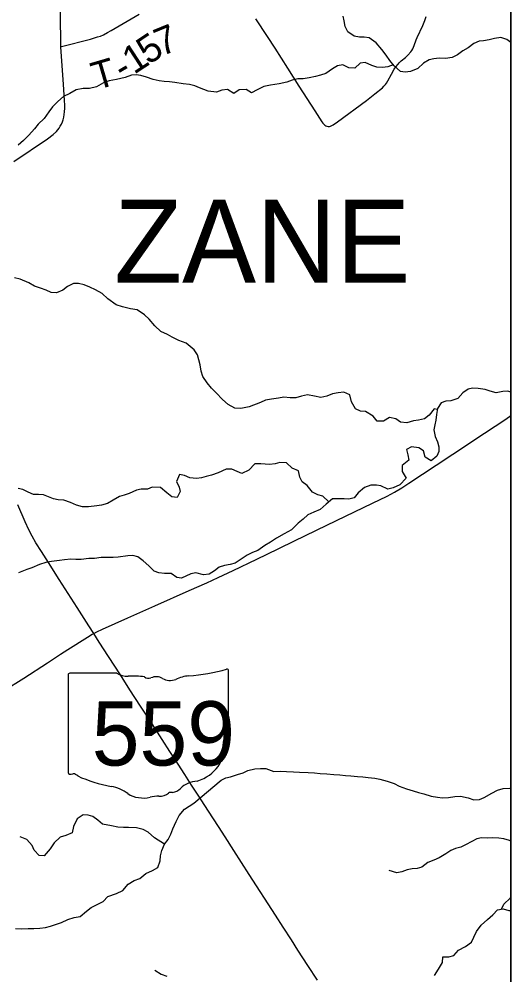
# Model space of a CAD drawing. Extents: x 0 to 1101, y 0 to 440.
# Drawn here: x 508.7 to 539, y 275.1 to 333.9 of the extents above; entities that cross this region are included whole.
import ezdxf

# ---------------------------------------------------------------- set-up
doc = ezdxf.new("R2010")
doc.units = 0
for name, color, linetype in [('GM_X_County_Road', 7, 'Continuous'), ('GM_X_Minor_River', 7, 'Continuous'), ('GM_X_State_Location', 7, 'Continuous'), ('GM_X_State_Route', 7, 'Continuous'), ('GM_X_State_Shield', 7, 'Continuous'), ('GM_X_Township_Road', 7, 'Continuous'), ('GM_X_Township_Road_Text', 7, 'Continuous'), ('GM_X_Township_Text', 7, 'Continuous'), ('SH_Cut_Line', 7, 'Continuous'), ('SH_Text', 7, 'Continuous')]:
    doc.layers.add(name, color=color, linetype=linetype)

msp = doc.modelspace()

# ---------------------------------------------------------------- linework, layer by layer
at = {"layer": 'GM_X_County_Road'}
msp.add_lwpolyline([(539, 244.322), (539, 402.783), (536.69, 402.914), (536.426, 402.929), (536.173, 402.942), (535.046, 402.998), (535.011, 403), (510.324, 404.394), (509.979, 404.414), (498.864, 405.041), (457.454, 407.541), (450.104, 407.972), (448.107, 408.104), (447.185, 397.096), (444.709, 367.542), (441.919, 334.219), (439.492, 305.784), (437.233, 279.3), (437.137, 278.176), (435.213, 255.629), (445.064, 254.562), (483.107, 250.705), (508.328, 247.799), (515.616, 246.993)], close=True, dxfattribs=at)
for points in [[(508.388, 325.162), (510.456, 326.564), (510.804, 326.819), (511.01, 327.012), (511.1, 327.11), (511.174, 327.22), (511.238, 327.327), (511.312, 327.467), (511.372, 327.594), (511.421, 327.727), (511.46, 327.89), (511.486, 328.063), (511.509, 328.225), (511.52, 328.437), (511.529, 328.634), (511.514, 328.906), (511.443, 329.93), (511.315, 331.618), (511.288, 332.219), (511.27, 332.641), (511.239, 335.083)], [(507.75, 292.578), (508.998, 293.364), (510.45, 294.308), (511.263, 294.836), (511.717, 295.128), (512.913, 295.886), (513.199, 296.059), (513.302, 296.113), (513.495, 296.214), (513.847, 296.382), (515.398, 297.067), (517.071, 297.802), (519.179, 298.747), (520.269, 299.23), (520.966, 299.545), (521.892, 299.986), (523.356, 300.684), (524.663, 301.322), (525.706, 301.821), (526.275, 302.098), (527.064, 302.478), (528.81, 303.321), (530.472, 304.122), (531.376, 304.567), (531.822, 304.803), (532.29, 305.076), (532.712, 305.351), (534.405, 306.475), (535.422, 307.138), (537.383, 308.432), (538.68, 309.303), (539, 309.516)]]:
    msp.add_lwpolyline(points, dxfattribs=at)
at = {"layer": 'GM_X_Minor_River'}
for points in [[(529.961, 332.816), (529.676, 332.809), (529.346, 332.871), (528.963, 333.138), (528.785, 333.46), (528.723, 333.825), (528.67, 334.11)], [(539, 332.489), (538.759, 332.661), (538.385, 332.791), (537.997, 332.74), (537.664, 332.643), (537.321, 332.58), (537.036, 332.561), (536.726, 332.429), (536.369, 332.162), (536.035, 331.973), (535.712, 331.727), (535.39, 331.561), (534.968, 331.5), (534.58, 331.528), (534.261, 331.487), (533.975, 331.423), (533.618, 331.212), (533.259, 330.876), (532.812, 330.701), (532.481, 330.66), (532.196, 330.699), (531.803, 331.046), (531.546, 331.38), (531.323, 331.714), (531.043, 332.048), (530.696, 332.475), (530.279, 332.765), (529.961, 332.816)], [(531.749, 331.116), (531.414, 330.984), (531.083, 330.955), (530.741, 330.971), (530.435, 331.078), (530.028, 331.255), (529.708, 331.203), (529.395, 330.912), (529.008, 330.929), (528.646, 331.117), (528.314, 331.053), (528.004, 330.865), (527.6, 330.586), (527.268, 330.466), (526.97, 330.402), (526.581, 330.317), (526.215, 330.243), (525.885, 330.248), (525.53, 330.162), (525.198, 330.042), (524.729, 329.935), (524.203, 329.864), (523.791, 329.767), (523.378, 329.58), (523.033, 329.392), (522.694, 329.602), (522.26, 329.563), (521.938, 329.34), (521.543, 329.597), (521.188, 329.545), (520.867, 329.436), (520.344, 329.49), (519.823, 329.703), (519.528, 329.821), (519.199, 329.895), (518.812, 329.946), (518.3, 330.022), (517.981, 330.061), (517.64, 330.089), (517.344, 330.128), (516.958, 330.202), (516.55, 330.356), (516.198, 330.464), (515.913, 330.491), (515.628, 330.473), (515.238, 330.331), (514.7, 330.214), (514.254, 330.13), (513.899, 329.999), (513.474, 329.766), (513.05, 329.648), (512.651, 329.654), (512.216, 329.57), (511.825, 329.348), (511.446, 329.16), (511.088, 328.847), (510.763, 328.522), (510.542, 328.218), (510.251, 327.813), (509.88, 327.465), (509.659, 327.173), (509.311, 326.791), (508.987, 326.455), (508.651, 326.164)], [(534.462, 309.888), (534.276, 309.927), (533.962, 309.545), (533.673, 309.31), (533.319, 309.247), (533.01, 309.195), (532.598, 309.076), (532.2, 309.116), (531.906, 309.314), (531.532, 309.399), (531.152, 309.177), (530.764, 309.183), (530.518, 309.483), (530.044, 309.763), (529.737, 309.79), (529.42, 309.943), (529.187, 310.368), (529.08, 310.791), (528.717, 310.955), (528.363, 310.915), (528.021, 310.864), (527.653, 310.71), (527.287, 310.636), (526.901, 310.721), (526.481, 310.807), (526.103, 310.71), (525.759, 310.613), (525.406, 310.619), (525.019, 310.659), (524.687, 310.595), (524.265, 310.522), (523.888, 310.471), (523.577, 310.328), (522.889, 310.065), (522.375, 309.959), (521.987, 309.976), (521.592, 310.199), (521.232, 310.512), (520.851, 310.916), (520.559, 311.205), (520.302, 311.528), (520.034, 311.93), (519.925, 312.25), (519.852, 312.639), (519.777, 312.947), (519.69, 313.267), (519.501, 313.577), (519.006, 313.983), (518.553, 314.15), (518.145, 314.338), (517.851, 314.502), (517.433, 314.702), (517.073, 315.038), (516.715, 315.453), (516.423, 315.731), (515.971, 316.022), (515.562, 316.097), (515.085, 316.207), (514.688, 316.338), (514.181, 316.699), (513.821, 317.034), (513.414, 317.268), (513.075, 317.433), (512.723, 317.564), (512.36, 317.649), (512.052, 317.642), (511.696, 317.466), (511.396, 317.243), (511.005, 317.066), (510.687, 317.106), (510.381, 317.247), (510.018, 317.355), (509.667, 317.486), (509.316, 317.685), (508.773, 317.909), (508.421, 317.994)], [(539, 310.971), (538.819, 311.02), (538.499, 311.002), (538.087, 310.917), (537.713, 311.025), (537.407, 311.121), (536.974, 311.184), (536.644, 311.212), (536.358, 311.148), (536.036, 310.925), (535.734, 310.566), (535.31, 310.435), (534.99, 310.417), (534.703, 310.296), (534.47, 309.947), (534.419, 309.584), (534.368, 309.243), (534.317, 308.948), (534.244, 308.641), (534.329, 308.242), (534.483, 307.898), (534.57, 307.601), (534.554, 307.316), (534.447, 307.022), (534.089, 306.731)], [(534.089, 306.731), (533.728, 306.964), (533.62, 307.353), (533.326, 307.54), (532.883, 307.603), (532.561, 307.426), (532.658, 307.094), (532.71, 306.775), (532.295, 306.451), (532.3, 306.087), (532.544, 305.662), (532.15, 305.258), (531.749, 305.07), (531.417, 304.984), (530.998, 305.195), (530.714, 305.245), (530.383, 305.227), (529.982, 305.097), (529.601, 304.773), (529.356, 304.458), (529.025, 304.383), (528.74, 304.387), (528.421, 304.403), (528.021, 304.387), (527.618, 304.074), (527.247, 303.738), (526.857, 303.573), (526.501, 303.408), (526.212, 303.151), (525.889, 302.905), (525.483, 302.479), (525.035, 302.235), (524.563, 301.969), (524.184, 301.736), (523.838, 301.525), (523.423, 301.224), (523.079, 301.092), (522.746, 300.927), (522.319, 300.637), (522.02, 300.426), (521.699, 300.362), (521.368, 300.288), (521.035, 300.19), (520.735, 299.956), (520.413, 299.767), (520.07, 299.716), (519.594, 299.837), (519.285, 299.773), (518.71, 299.509), (518.415, 299.547), (518.065, 299.803), (517.666, 299.809), (517.325, 299.837), (517.019, 299.945), (516.705, 300.28), (516.356, 300.581), (516.029, 300.825), (515.711, 300.898), (515.403, 300.88), (514.82, 300.798), (514.501, 300.78), (514.09, 300.787), (513.771, 300.78), (513.36, 300.73), (513.006, 300.712), (512.538, 300.663), (512.207, 300.668), (511.9, 300.684), (511.511, 300.644), (511.191, 300.593), (510.712, 300.543), (510.346, 300.469), (509.968, 300.35), (509.497, 300.152), (509.187, 300.043), (508.671, 299.835)], [(527.782, 304.201), (527.409, 304.555), (527.102, 304.64), (526.774, 304.815), (526.45, 305.207), (526.134, 305.44), (525.991, 305.738), (525.928, 306.126), (525.532, 306.28), (525.184, 306.615), (524.774, 306.633), (524.487, 306.557), (524.133, 306.517), (523.598, 306.548), (523.222, 306.554), (522.851, 306.15), (522.437, 305.963), (522.131, 306.081), (521.803, 306.211), (521.472, 306.228), (520.979, 305.996), (520.554, 305.855), (520.234, 305.769), (519.936, 305.682), (519.628, 305.653), (519.229, 305.682), (518.901, 305.835), (518.583, 305.897), (518.405, 305.455), (518.559, 305.123), (518.623, 304.837), (518.435, 304.487), (518.116, 304.515), (517.812, 304.759), (517.419, 305.084), (516.906, 305.103), (516.619, 304.982), (516.232, 304.999), (515.934, 304.924), (515.498, 304.726), (515.188, 304.628), (514.902, 304.53), (514.511, 304.32), (514.154, 304.109), (513.776, 304.001), (513.49, 303.972), (512.976, 303.9), (512.623, 303.894), (512.248, 304.014), (511.875, 304.179), (511.466, 304.31), (511.125, 304.327), (510.818, 304.389), (510.206, 304.649), (509.91, 304.665), (509.591, 304.658), (509.262, 304.8), (508.934, 304.976), (508.65, 305.026)], [(519.462, 285.656), (521.16, 287.087), (521.447, 287.219), (521.733, 287.283), (522.157, 287.425), (522.501, 287.533), (522.799, 287.665), (523.223, 287.773), (523.577, 287.801), (523.896, 287.797), (524.406, 287.607), (524.828, 287.623), (525.181, 287.618), (525.614, 287.6), (525.979, 287.56), (526.503, 287.541), (526.901, 287.523), (527.243, 287.495), (527.664, 287.466), (528.097, 287.425), (528.461, 287.397), (528.814, 287.369), (529.133, 287.353), (529.554, 287.312), (529.884, 287.285), (530.214, 287.246), (530.613, 287.194), (530.931, 287.144), (531.385, 287.012), (531.805, 286.88), (532.121, 286.705), (532.574, 286.539), (532.972, 286.419), (533.312, 286.311), (533.641, 286.227), (534.095, 286.095), (534.47, 286.021), (534.789, 285.993), (535.154, 286.011), (535.554, 286.073), (535.896, 286.091), (536.362, 285.981), (536.713, 285.874), (537.056, 285.891), (537.354, 286.001), (537.825, 286.278), (538.182, 286.466), (538.525, 286.564), (538.902, 286.581), (539, 286.565)], [(508.486, 277.954), (508.861, 277.923), (509.26, 277.948), (509.624, 277.952), (509.976, 277.967), (510.33, 278.004), (510.65, 278.089), (510.959, 278.185), (511.315, 278.325), (511.706, 278.51), (512.095, 278.627), (512.472, 278.688), (512.866, 279.01), (513.155, 279.243), (513.524, 279.429), (513.891, 279.604), (514.183, 279.917), (514.71, 280.099), (515.089, 280.285), (515.417, 280.677), (515.786, 280.909), (516.152, 281.026), (516.523, 281.326), (516.925, 281.511), (517.259, 281.71), (517.393, 282.106), (517.423, 282.414), (517.498, 282.743), (517.655, 283.139), (517.889, 283.431), (518.055, 283.758), (518.176, 284.075), (518.38, 284.527), (518.559, 284.911), (518.886, 285.292), (519.462, 285.656)], [(517.655, 283.139), (517.049, 283.529), (516.648, 283.869), (516.344, 284.047), (515.949, 284.147), (515.449, 284.169), (515.141, 284.165), (514.789, 284.184), (514.393, 284.272), (513.849, 284.364), (513.548, 284.611), (513.257, 284.834), (512.963, 284.932), (512.657, 284.95), (512.275, 284.696), (512.049, 284.233), (511.972, 283.835), (511.593, 283.661), (511.238, 283.577), (510.867, 283.22), (510.619, 282.849), (510.246, 282.424), (509.939, 282.43), (509.639, 282.768), (509.509, 283.056), (509.176, 283.417), (508.782, 283.597)], [(539, 283.329), (538.904, 283.363), (538.566, 283.473), (538.259, 283.514), (537.885, 283.533), (537.577, 283.517), (537.18, 283.537), (536.894, 283.463), (536.595, 283.31), (536.214, 283.089), (535.916, 282.948), (535.595, 282.863), (535.308, 282.744), (534.985, 282.534), (534.582, 282.291), (534.249, 282.15), (533.882, 282.01), (533.512, 281.721), (533.225, 281.636), (532.929, 281.619), (532.621, 281.557), (532.289, 281.439), (531.98, 281.377), (531.494, 281.513)], [(538.416, 279.134), (538.567, 279.444), (538.962, 279.823), (539, 279.886)], [(534.285, 275.062), (534.544, 275.444), (534.78, 275.861), (534.799, 276.203), (535.186, 276.195), (535.495, 276.291), (535.775, 276.605), (536.201, 276.846), (536.582, 277.101), (536.714, 277.418), (536.881, 277.756), (537.174, 278.15), (537.557, 278.507), (537.882, 278.785), (538.173, 279.098), (538.515, 279.148), (538.877, 279.06), (539, 279.058)], [(517.062, 275.379), (517.466, 275.131), (517.804, 275.009)]]:
    msp.add_lwpolyline(points, dxfattribs=at)
at = {"layer": 'GM_X_State_Route'}
msp.add_lwpolyline([(527.089, 274.756), (526.5, 275.663), (525.884, 276.618), (525.478, 277.243), (524.972, 278.025), (524.495, 278.76), (522.878, 281.266), (521.935, 282.743), (521.394, 283.592), (520.991, 284.219), (520.685, 284.687), (520.106, 285.576), (519.81, 286.028), (519.335, 286.764), (518.911, 287.422), (518.314, 288.346), (517.992, 288.848), (517.514, 289.581), (516.9, 290.538), (515.765, 292.29), (515.434, 292.808), (514.947, 293.559), (514.216, 294.685), (513.645, 295.58), (513.302, 296.113), (513.01, 296.568), (512.277, 297.715), (511.183, 299.427), (510.512, 300.48), (510.082, 301.157), (509.746, 301.694), (509.512, 302.099), (509.305, 302.497), (509.077, 302.988), (508.636, 304.03)], dxfattribs=at)
at = {"layer": 'GM_X_State_Shield'}
for p, q in [((514.722, 293.662), (511.826, 293.662)), ((521.616, 290.67), (521.616, 293.811)), ((511.729, 293.559), (511.729, 287.555)), ((521.615, 290.671), (521.616, 290.67))]:
    msp.add_line(p, q, dxfattribs=at)
for centre, major_axis, start_param, end_param in [((511.842, 293.571), (0.115, 0), 1.712693, 3.28349), ((515.411, 294.359), (1.111, 0), 4.042523, 4.731795), ((518.094, 301.847), (10.486, 0), 4.814394, 5.042369), ((521.507, 293.824), (0.11, 0), 6.141152, 7.989035), ((515.78, 290.291), (3.989, 0), 1.404758, 1.657858), ((516.685, 293.603), (0.321, 0), 3.836095, 5.185415), ((517.156, 292.909), (0.666, 0), 0.950623, 2.079405), ((518.016, 293.86), (0.802, 0), 4.081561, 5.145723), ((519.432, 291.828), (2.11, 0), 1.699011, 2.107814), ((521.499, 290.658), (0.118, 0), 5.05454, 6.418171), ((521.591, 290.44), (0.17, 0), 1.883978, 3.671073), ((520.507, 290.043), (1.023, 0), 5.934695, 6.695948), ((522.011, 289.356), (0.744, 0), 2.387724, 3.262537), ((518.682, 288.956), (2.623, 0), 5.101752, 6.440018), ((511.843, 287.542), (0.116, 0), 3.00124, 4.508301), ((511.861, 288.156), (0.882, 0), 4.665946, 4.897461), ((512.041, 287.209), (0.318, 0), 0.519207, 1.627899), ((516.056, 292.603), (7.572, 0), 4.195997, 4.488961), ((513.798, 284.858), (2.369, 0), 0.823519, 1.323587), ((517.968, 286.973), (0.847, 0), 4.937069, 5.64225), ((519.788, 285.87), (1.436, 0), 1.647645, 2.488434), ((516.361, 287.179), (1.503, 0), 4.026481, 4.996735), ((517.229, 285.103), (1.235, 0), 1.495662, 1.94098), ((517.339, 286.729), (0.801, 0), 4.691044, 5.507374), ((518.064, 286.148), (0.226, 0), 1.147584, 2.315152)]:
    msp.add_ellipse(centre, major_axis=major_axis, ratio=0.8, start_param=start_param, end_param=end_param, dxfattribs=at)
at = {"layer": 'GM_X_Township_Road'}
for points in [[(511.288, 332.219), (511.329, 332.23), (513.105, 332.698), (513.531, 332.824), (513.715, 332.882), (513.908, 332.966), (514.154, 333.099), (514.384, 333.226), (516.107, 334.23)], [(523.274, 333.936), (523.993, 332.847), (524.463, 332.13), (524.854, 331.519), (525.241, 330.906), (525.938, 329.803), (526.434, 329.037), (526.918, 328.286), (527.351, 327.612), (527.418, 327.525), (527.473, 327.456), (527.545, 327.398), (527.609, 327.359), (527.673, 327.331), (527.74, 327.315), (527.826, 327.309), (527.898, 327.331), (527.975, 327.37), (528.05, 327.416), (528.329, 327.599), (530.096, 328.909), (530.628, 329.317), (531.099, 329.702), (531.184, 329.793), (531.268, 329.894), (531.334, 329.98), (531.419, 330.123), (531.653, 330.546), (531.816, 330.841), (531.858, 330.909), (531.916, 330.995), (532.051, 331.159), (532.124, 331.242), (532.233, 331.351), (532.501, 331.572), (532.662, 331.708), (532.832, 331.901), (532.901, 331.991), (532.962, 332.091), (533.045, 332.291), (533.158, 332.641), (533.228, 332.785), (533.567, 333.536), (533.691, 333.834), (533.782, 334.092)]]:
    msp.add_lwpolyline(points, dxfattribs=at)
at = {"layer": 'SH_Cut_Line'}
msp.add_lwpolyline([(435.213, 255.629), (445.064, 254.562), (483.107, 250.705), (508.328, 247.799), (515.616, 246.993), (539, 244.322), (539, 425.107), (131, 425.107)], dxfattribs=at)
at = {"layer": 'SH_Text'}
msp.add_lwpolyline([(131, 425.107), (539, 425.107), (539, 17.107), (131, 17.107)], close=True, dxfattribs=at)

# ---------------------------------------------------------------- texts
at = {"layer": 'GM_X_State_Location'}
for s, p in [('s', (516.562, 290.158)), ('r', (516.561, 290.158))]:
    msp.add_text(s, height=0.00568, dxfattribs=at).set_placement(p)
msp.add_text('559', height=0.00568, rotation=0.00001, dxfattribs=at).set_placement((514.556, 289.744))
at = {"layer": 'GM_X_State_Shield'}
msp.add_text('559', height=3.9551, dxfattribs=at).set_placement((513.183, 287.978))
at = {"layer": 'GM_X_Township_Road_Text'}
for s, rotation, p in [('7', 22.24158, (517.472, 331.617)), ('5', 33.84863, (516.68, 331.075)), ('1', 33.15927, (515.782, 330.488)), ('T', 16.31832, (513.462, 329.546)), ('-', 30.60187, (515.109, 330.088))]:
    msp.add_text(s, height=1.705, rotation=rotation, dxfattribs=at).set_placement(p)
at = {"layer": 'GM_X_Township_Text'}
msp.add_text('ZANE', height=5.1136, rotation=0.00001, dxfattribs=at).set_placement((514.569, 317.697))

doc.saveas('drawing.dxf')
